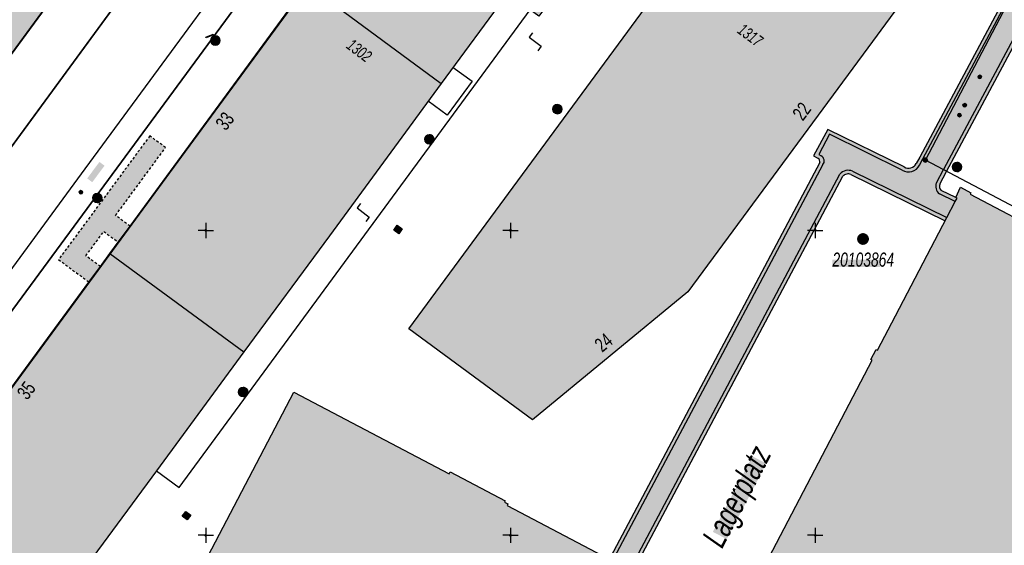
# Model space of a CAD drawing. Header units: metres. Extents: x 2695560 to 2696939, y 1260491 to 1262050.
# Tile 744 of 1005: x 2696311 to 2696391, y 1261149 to 1261192. Entities that reach past the tile are written whole.
import ezdxf

# ---------------------------------------------------------------- set-up
doc = ezdxf.new("R2010")
doc.units = ezdxf.units.M
doc.linetypes.add('AUSGEZOGEN', pattern=[0])
doc.linetypes.add('VERDECKT2_S2', pattern=[0.36, 0.2, -0.16])
for name, color, linetype in [('XR$1$AV_Flächen (EO)', 7, 'AUSGEZOGEN'), ('XR$1$AV_Gebäudeflächen (BB)', 7, 'AUSGEZOGEN'), ('XR$1$AV_Gebäudeflächen (EO)', 7, 'AUSGEZOGEN'), ('XR$1$AV_Gebäudeflächen ut.', 7, 'AUSGEZOGEN'), ('XR$1$AV_Grenzpunkte', 7, 'AUSGEZOGEN'), ('XR$1$AV_Haus-Nr.', 7, 'AUSGEZOGEN'), ('XR$1$AV_Koordinatennetzpunkte', 7, 'AUSGEZOGEN'), ('XR$1$AV_Lagefixpunkt-Nr.', 7, 'AUSGEZOGEN'), ('XR$1$AV_Lagefixpunkte', 7, 'AUSGEZOGEN'), ('XR$1$AV_Linien (BB)', 7, 'AUSGEZOGEN'), ('XR$1$AV_Linien (EO)', 7, 'AUSGEZOGEN'), ('XR$1$AV_Strassennamen', 7, 'AUSGEZOGEN'), ('XR$1$AV_Versicherung-Nr.', 7, 'AUSGEZOGEN'), ('XR$1$AW_LK_Schachtdeckel', 24, 'AUSGEZOGEN'), ('XR$1$AW_LK_Zwischenpunkt', 24, 'AUSGEZOGEN'), ('XR$1$EW_LK_Knoten', 1, 'AUSGEZOGEN'), ('XR$1$Liegenschaftsgrenzen', 7, 'AUSGEZOGEN'), ('XR$1$PFAV', 255, 'AUSGEZOGEN'), ('XR$1$PFAW', 255, 'AUSGEZOGEN'), ('XR$1$PFEW', 255, 'AUSGEZOGEN'), ('XR$1$PFWA', 255, 'AUSGEZOGEN'), ('XR$1$RAEW', 8, 'AUSGEZOGEN'), ('XR$1$RP_Abstandslinie', 7, 'AUSGEZOGEN'), ('XR$1$WA_LK_Hydrant', 171, 'AUSGEZOGEN'), ('XR$1$WA_LK_Rohrleitungsteil', 171, 'AUSGEZOGEN')]:
    doc.layers.add(name, color=color, linetype=linetype)
doc.styles.add('ARIAL', font='arial.ttf')

# ---------------------------------------------------------------- blocks, each defined once
blk = doc.blocks.new('COMPLEXOBJECT_845')
at = {"layer": 'XR$1$AV_Flächen (EO)', "color": 7, "linetype": 'AUSGEZOGEN', "transparency": 33554687}
for points in [[(6414.028, 11243.3), (6415.848, 11242.35), (6415.681, 11242.042), (6416.051, 11241.849), (6405.275, 11221.704)], [(6404.792, 11221.544), (6403.711, 11219.469), (6404.027, 11219.304), (6383.563, 11181.012)]]:
    blk.add_lwpolyline(points, dxfattribs=at)
for centre, radius, start, end in [((6405.059, 11221.403), 0.302, 67.90059, 152.18632), ((6405.208, 11221.77), 0.0938, 247.90062, 315.36664)]:
    blk.add_arc(centre, radius, start, end, dxfattribs=at)
blk = doc.blocks.new('COMPLEXOBJECT_851')
at = {"layer": 'XR$1$AV_Flächen (EO)', "color": 7, "linetype": 'AUSGEZOGEN', "transparency": 33554687}
for p, q in [((6383.563, 11181.013), (6383.281, 11180.485)), ((6375.376, 11180.561), (6336.347, 11107.078))]:
    blk.add_line(p, q, dxfattribs=at)
blk.add_lwpolyline([(6382.284, 11180.21), (6376.033, 11183.288), (6374.859, 11181.107), (6375.147, 11180.958)], dxfattribs=at)
for centre, radius, start, end in [((6375.033, 11180.617), 0.359, 54.84515, 71.53294), ((6375.039, 11180.632), 0.344, 348.17858, 54.29083), ((6382.656, 11180.802), 0.699, 237.82419, 285.48535), ((6382.655, 11180.805), 0.703, 285.48385, 332.88094)]:
    blk.add_arc(centre, radius, start, end, dxfattribs=at)
blk = doc.blocks.new('COMPLEXOBJECT_852')
at = {"layer": 'XR$1$AV_Flächen (EO)', "color": 7, "linetype": 'AUSGEZOGEN', "transparency": 33554687}
blk.add_line((6377.919, 11179.588), (6385.657, 11175.784), dxfattribs=at)
blk.add_lwpolyline([(6334.972, 11104.248), (6334.594, 11103.477), (6334.866, 11103.349), (6337.118, 11102.242), (6337.417, 11102.095), (6337.435, 11104.329), (6337.871, 11105.281), (6377.263, 11179.445)], dxfattribs=at)
for centre, radius, start, end in [((6377.695, 11179.028), 0.601, 101.37404, 136.05123), ((6377.698, 11179.018), 0.611, 68.85035, 101.45601)]:
    blk.add_arc(centre, radius, start, end, dxfattribs=at)
blk = doc.blocks.new('COMPLEXOBJECT_853')
at = {"layer": 'XR$1$AV_Flächen (EO)', "color": 7, "linetype": 'AUSGEZOGEN', "transparency": 33554687}
for p, q in [((6385.207, 11178.784), (6385.773, 11179.844)), ((6386.516, 11177.696), (6385.333, 11178.267))]:
    blk.add_line(p, q, dxfattribs=at)
blk.add_arc((6385.698, 11178.63), 0.515, 162.57301, 224.8205, dxfattribs=at)
blk = doc.blocks.new('COMPLEXOBJECT_1081')
at = {"layer": 'XR$1$AV_Linien (EO)', "color": 7, "linetype": 'AUSGEZOGEN', "transparency": 33554687}
for points in [[(6405.526, 11221.539), (6416.458, 11241.974), (6416.091, 11242.167), (6416.259, 11242.474), (6414.168, 11243.566)], [(6383.828, 11180.872), (6404.434, 11219.43), (6404.115, 11219.596), (6405.058, 11221.405)]]:
    blk.add_lwpolyline(points, dxfattribs=at)
blk.add_arc((6405.207, 11221.77), 0.394, 247.81298, 324.14248, dxfattribs=at)
blk = doc.blocks.new('COMPLEXOBJECT_1082')
at = {"layer": 'XR$1$AV_Linien (EO)', "color": 7, "linetype": 'AUSGEZOGEN', "transparency": 33554687}
blk.add_line((6378.051, 11179.857), (6385.796, 11176.05), dxfattribs=at)
blk.add_lwpolyline([(6337.118, 11102.242), (6337.135, 11104.396), (6337.602, 11105.414), (6377.016, 11179.619)], dxfattribs=at)
for centre, radius, start, end in [((6377.693, 11179.032), 0.896, 102.78078, 139.07634), ((6377.698, 11179.036), 0.894, 66.77222, 103.15491)]:
    blk.add_arc(centre, radius, start, end, dxfattribs=at)
blk = doc.blocks.new('COMPLEXOBJECT_1083')
at = {"layer": 'XR$1$AV_Linien (EO)', "color": 7, "linetype": 'AUSGEZOGEN', "transparency": 33554687}
for p, q in [((6384.93, 11178.903), (6385.509, 11179.986)), ((6386.485, 11177.366), (6385.176, 11178.003))]:
    blk.add_line(p, q, dxfattribs=at)
for centre, radius, start, end in [((6385.699, 11178.631), 0.815, 160.51252, 194.70564), ((6385.701, 11178.629), 0.817, 194.55049, 230.02128)]:
    blk.add_arc(centre, radius, start, end, dxfattribs=at)
blk = doc.blocks.new('COMPLEXOBJECT_1091')
at = {"layer": 'XR$1$AV_Linien (EO)', "color": 7, "linetype": 'AUSGEZOGEN', "transparency": 33554687}
for points in [[(6382.139, 11179.948), (6376.162, 11182.892), (6375.278, 11181.228), (6375.481, 11181.12)], [(6375.627, 11180.393), (6336.175, 11106.115), (6334.866, 11103.349)]]:
    blk.add_lwpolyline(points, dxfattribs=at)
for centre, radius, start, end in [((6375.231, 11180.69), 0.497, 11.55664, 59.8138), ((6375.23, 11180.693), 0.498, 322.94897, 11.2305)]:
    blk.add_arc(centre, radius, start, end, dxfattribs=at)
blk = doc.blocks.new('COMPLEXOBJECT_1092')
at = {"layer": 'XR$1$AV_Linien (EO)', "color": 7, "linetype": 'AUSGEZOGEN', "transparency": 33554687}
blk.add_line((6383.547, 11180.346), (6383.828, 11180.872), dxfattribs=at)
for centre, radius, start, end in [((6382.66, 11180.801), 0.997, 285.73226, 332.86678), ((6382.657, 11180.801), 0.998, 238.7182, 285.87432)]:
    blk.add_arc(centre, radius, start, end, dxfattribs=at)
blk = doc.blocks.new('BWAV1')
at = {"layer": 'XR$1$PFAV', "transparency": 33554687}
blk.add_hatch(color=7, dxfattribs=at).paths.add_polyline_path([(0.67, 0), (0.66, 0.13), (0.62, 0.26), (0.55, 0.38), (0.46, 0.49), (0.35, 0.57), (0.23, 0.63), (0.1, 0.66), (-0.03, 0.67), (-0.17, 0.65), (-0.3, 0.6), (-0.41, 0.53), (-0.51, 0.44), (-0.59, 0.33), (-0.64, 0.2), (-0.67, 0.07), (-0.67, -0.07), (-0.64, -0.2), (-0.59, -0.33), (-0.51, -0.44), (-0.41, -0.53), (-0.3, -0.6), (-0.17, -0.65), (-0.03, -0.67), (0.1, -0.66), (0.23, -0.63), (0.35, -0.57), (0.46, -0.49), (0.55, -0.38), (0.62, -0.26), (0.66, -0.13)])
at = {"color": 7, "transparency": 33554687}
for radius, start, end in [(0.5, 91.1948, 268.8052), (0.326, 91.1948, 268.8052), (0.5, 268.8052, 91.1948), (0.326, 268.8052, 91.1948)]:
    blk.add_arc((0, 0), radius, start, end, dxfattribs=at)
at = {"layer": 'XR$1$PFAV', "transparency": 33554687}
blk.add_circle((0, 0), 0.5, dxfattribs=at)
blk = doc.blocks.new('BAV15')
at = {"layer": 'XR$1$PFAV', "transparency": 33554687}
blk.add_hatch(color=7, dxfattribs=at).paths.add_polyline_path([(0.5, 0), (0.49, 0.1), (0.46, 0.2), (0.41, 0.29), (0.34, 0.36), (0.26, 0.42), (0.17, 0.47), (0.08, 0.49), (-0.03, 0.5), (-0.13, 0.48), (-0.22, 0.45), (-0.31, 0.4), (-0.38, 0.33), (-0.44, 0.24), (-0.48, 0.15), (-0.5, 0.05), (-0.5, -0.05), (-0.48, -0.15), (-0.44, -0.24), (-0.38, -0.33), (-0.31, -0.4), (-0.22, -0.45), (-0.13, -0.48), (-0.03, -0.5), (0.08, -0.49), (0.17, -0.47), (0.26, -0.42), (0.34, -0.36), (0.41, -0.29), (0.46, -0.2), (0.49, -0.1)])
at = {"color": 7, "transparency": 33554687}
for start, end in [(90, 270), (270, 90)]:
    blk.add_arc((0, 0), 0.5, start, end, dxfattribs=at)
at = {"layer": 'XR$1$PFAV', "transparency": 33554687}
blk.add_circle((0, 0), 0.5, dxfattribs=at)
blk = doc.blocks.new('BAV2041')
at = {"color": 7, "transparency": 33554687}
for p, q in [((-0.05, 0), (-0.5, 0)), ((0, 0.5), (0, 0.05)), ((0.05, 0), (0.5, 0)), ((0, -0.05), (0, -0.5))]:
    blk.add_line(p, q, dxfattribs=at)
blk.add_circle((0, 0), 0.05, dxfattribs=at)
for start, end in [(90, 270), (270, 90)]:
    blk.add_arc((0, 0), 0.05, start, end, dxfattribs=at)
blk = doc.blocks.new('BAW2093')
at = {"transparency": 33554687}
blk.add_lwpolyline([(-0.375, -0.5), (0, -0.5), (0, 0.5), (0.375, 0.5)], dxfattribs=at)
blk = doc.blocks.new('BAW2082')
at = {"layer": 'XR$1$PFAW', "transparency": 33554687}
blk.add_hatch(color=7, dxfattribs=at).paths.add_polyline_path([(0.51, 0), (0.5, 0.1), (0.47, 0.19), (0.42, 0.28), (0.35, 0.36), (0.27, 0.42), (0.18, 0.47), (0.08, 0.49), (-0.02, 0.5), (-0.12, 0.48), (-0.21, 0.45), (-0.3, 0.39), (-0.37, 0.32), (-0.43, 0.24), (-0.47, 0.15), (-0.49, 0.05), (-0.49, -0.05), (-0.47, -0.15), (-0.43, -0.25), (-0.37, -0.33), (-0.3, -0.4), (-0.21, -0.45), (-0.12, -0.49), (-0.02, -0.5), (0.08, -0.5), (0.18, -0.47), (0.27, -0.43), (0.35, -0.37), (0.42, -0.29), (0.47, -0.2), (0.5, -0.1)])
at = {"transparency": 33554687}
for start, end in [(91.1948, 268.8052), (268.8052, 91.1948)]:
    blk.add_arc((0.01, 0), 0.5, start, end, dxfattribs=at)
at = {"layer": 'XR$1$PFAW', "transparency": 33554687}
blk.add_circle((0.01, 0), 0.5, dxfattribs=at)
blk = doc.blocks.new('BAW2089')
at = {"layer": 'XR$1$PFAW', "transparency": 33554687}
blk.add_hatch(color=7, dxfattribs=at).paths.add_polyline_path([(-0.5, 0.5), (-0.5, -0.5), (0.5, -0.5), (0.5, 0.5)])
at = {"transparency": 33554687}
blk.add_lwpolyline([(-0.5, 0.5), (0.5, 0.5), (0.5, -0.5), (-0.5, -0.5), (-0.5, 0.5)], close=True, dxfattribs=at)
at = {"layer": 'XR$1$PFAW', "transparency": 33554687}
blk.add_lwpolyline([(-0.5, 0.5), (0.5, 0.5), (0.5, -0.5), (-0.5, -0.5), (-0.5, 0.5)], close=True, dxfattribs=at)
blk = doc.blocks.new('BWA2013')
at = {"true_color": 0x000000, "transparency": 33554687}
blk.add_hatch(color=18, dxfattribs=at).paths.add_polyline_path([(-0.29, -0.41), (0.35, 0.36), (0.29, 0.41), (-0.35, -0.36)])
at = {"transparency": 33554687}
blk.add_lwpolyline([(-0.29, -0.41), (-0.35, -0.36), (0.29, 0.41), (0.35, 0.36), (-0.29, -0.41)], close=True, dxfattribs=at)
blk = doc.blocks.new('BWA2009')
at = {"true_color": 0x000000, "transparency": 33554687}
blk.add_hatch(color=18, dxfattribs=at).paths.add_polyline_path([(0.33, 0), (0.33, 0.07), (0.31, 0.13), (0.27, 0.19), (0.23, 0.24), (0.18, 0.28), (0.12, 0.31), (0.05, 0.33), (-0.02, 0.33), (-0.08, 0.32), (-0.15, 0.3), (-0.2, 0.26), (-0.25, 0.22), (-0.29, 0.16), (-0.32, 0.1), (-0.33, 0.03), (-0.33, -0.03), (-0.32, -0.1), (-0.29, -0.16), (-0.25, -0.22), (-0.2, -0.26), (-0.15, -0.3), (-0.08, -0.32), (-0.02, -0.33), (0.05, -0.33), (0.12, -0.31), (0.18, -0.28), (0.23, -0.24), (0.27, -0.19), (0.31, -0.13), (0.33, -0.07)])
at = {"layer": 'XR$1$PFWA', "transparency": 33554687}
blk.add_hatch(color=7, dxfattribs=at).paths.add_polyline_path([(0.5, 0), (0.49, 0.1), (0.46, 0.2), (0.41, 0.29), (0.34, 0.36), (0.26, 0.42), (0.17, 0.47), (0.08, 0.49), (-0.03, 0.5), (-0.13, 0.48), (-0.22, 0.45), (-0.31, 0.4), (-0.38, 0.33), (-0.44, 0.24), (-0.48, 0.15), (-0.5, 0.05), (-0.5, -0.05), (-0.48, -0.15), (-0.44, -0.24), (-0.38, -0.33), (-0.31, -0.4), (-0.22, -0.45), (-0.13, -0.48), (-0.03, -0.5), (0.08, -0.49), (0.17, -0.47), (0.26, -0.42), (0.34, -0.36), (0.41, -0.29), (0.46, -0.2), (0.49, -0.1)])
at = {"transparency": 33554687}
blk.add_circle((0, 0), 0.333, dxfattribs=at)
for start, end in [(90, 180), (180, 270), (0, 90), (270, 0)]:
    blk.add_arc((0, 0), 0.5, start, end, dxfattribs=at)
at = {"layer": 'XR$1$PFWA', "transparency": 33554687}
blk.add_circle((0, 0), 0.5, dxfattribs=at)
blk = doc.blocks.new('BEWLP2549_S')
at = {"layer": 'XR$1$PFEW', "transparency": 33554687}
blk.add_hatch(color=7, dxfattribs=at).paths.add_polyline_path([(0.5, 0), (0.49, 0.1), (0.46, 0.2), (0.41, 0.29), (0.34, 0.36), (0.26, 0.42), (0.17, 0.47), (0.08, 0.49), (-0.03, 0.5), (-0.13, 0.48), (-0.22, 0.45), (-0.31, 0.4), (-0.38, 0.33), (-0.44, 0.24), (-0.48, 0.15), (-0.5, 0.05), (-0.5, -0.05), (-0.48, -0.15), (-0.44, -0.24), (-0.38, -0.33), (-0.31, -0.4), (-0.22, -0.45), (-0.13, -0.48), (-0.03, -0.5), (0.08, -0.49), (0.17, -0.47), (0.26, -0.42), (0.34, -0.36), (0.41, -0.29), (0.46, -0.2), (0.49, -0.1)])
at = {"color": 1, "transparency": 33554687}
for p, q in [((0.35, -0.35), (-0.35, 0.35)), ((-0.35, -0.35), (0.35, 0.35))]:
    blk.add_line(p, q, dxfattribs=at)
for start, end in [(91.3809, 268.6191), (268.6191, 91.3809)]:
    blk.add_arc((0, 0), 0.5, start, end, dxfattribs=at)
at = {"layer": 'XR$1$PFEW', "transparency": 33554687}
blk.add_circle((0, 0), 0.5, dxfattribs=at)
blk = doc.blocks.new('BEW957')
at = {"layer": 'XR$1$RAEW', "transparency": 33554687}
blk.add_hatch(color=1, dxfattribs=at).paths.add_polyline_path([(-0.5, 0), (-0.5, -0.05), (-0.49, -0.1), (-0.48, -0.15), (-0.46, -0.2), (-0.44, -0.24), (-0.41, -0.29), (-0.38, -0.33), (-0.34, -0.36), (-0.31, -0.4), (-0.26, -0.42), (-0.22, -0.45), (-0.17, -0.47), (-0.13, -0.48), (-0.08, -0.49), (-0.03, -0.5), (0.03, -0.5), (0.08, -0.49), (0.13, -0.48), (0.17, -0.47), (0.22, -0.45), (0.26, -0.42), (0.31, -0.4), (0.34, -0.36), (0.38, -0.33), (0.41, -0.29), (0.44, -0.24), (0.46, -0.2), (0.48, -0.15), (0.49, -0.1), (0.5, -0.05), (0.5, 0), (0.5, 0.05), (0.49, 0.1), (0.48, 0.15), (0.46, 0.2), (0.44, 0.24), (0.41, 0.29), (0.38, 0.33), (0.34, 0.36), (0.31, 0.4), (0.26, 0.42), (0.22, 0.45), (0.17, 0.47), (0.13, 0.48), (0.08, 0.49), (0.03, 0.5), (-0.03, 0.5), (-0.08, 0.49), (-0.13, 0.48), (-0.17, 0.47), (-0.22, 0.45), (-0.26, 0.42), (-0.31, 0.4), (-0.34, 0.36), (-0.38, 0.33), (-0.41, 0.29), (-0.44, 0.24), (-0.46, 0.2), (-0.48, 0.15), (-0.49, 0.1), (-0.5, 0.05)])
at = {"color": 1, "transparency": 33554687}
for start, end in [(90, 180), (180, 270), (0, 90), (270, 0)]:
    blk.add_arc((0, 0), 0.5, start, end, dxfattribs=at)
at = {"layer": 'XR$1$RAEW', "color": 1, "transparency": 33554687}
blk.add_circle((0, 0), 0.5, dxfattribs=at)

msp = doc.modelspace()

# ---------------------------------------------------------------- hatches: boundary and pattern name
at = {"transparency": 33554687}
for points in [[(2696316.248, 1261179.073), (2696316.665, 1261178.764), (2696317.67, 1261180.119), (2696317.253, 1261180.428)], [(2696377.378, 1261172.423), (2696377.378, 1261171.82), (2696381.283, 1261171.82), (2696381.283, 1261172.423)], [(2696367.573, 1261150.093), (2696368.712, 1261149.497), (2696371.955, 1261155.693), (2696370.816, 1261156.289)]]:
    msp.add_hatch(color=7, dxfattribs=at).paths.add_polyline_path(points)
at = {"layer": 'XR$1$AV_Gebäudeflächen (BB)', "true_color": 0xd2d2d2, "transparency": 33554687}
for points in [[(2696287.738, 1261192.771), (2696286.128, 1261193.956), (2696284.717, 1261192.039), (2696286.33, 1261190.852), (2696283.845, 1261187.465), (2696279.894, 1261190.364), (2696274.471, 1261182.999), (2696274.156, 1261183.23), (2696271.816, 1261180.052), (2696276.039, 1261176.881), (2696275.871, 1261176.657), (2696291.815, 1261164.548), (2696304.776, 1261182.174), (2696317.062, 1261198.882), (2696373.966, 1261276.681), (2696356.994, 1261289.108), (2696340.904, 1261267.13), (2696334.604, 1261258.547), (2696338.73, 1261255.544), (2696304.177, 1261208.308), (2696300.842, 1261210.631)], [(2696377.691, 1261231.005), (2696366.739, 1261239.074), (2696366.655, 1261239.135), (2696366.199, 1261238.514), (2696366.277, 1261238.457), (2696366.057, 1261238.158), (2696352.23, 1261219.344), (2696351.259, 1261218.023), (2696349.56, 1261215.71), (2696348.605, 1261214.411), (2696343.123, 1261206.952), (2696336.121, 1261197.425), (2696335.156, 1261196.111), (2696334.306, 1261194.954), (2696345.294, 1261186.87), (2696350.724, 1261194.267), (2696352.594, 1261192.895), (2696353.304, 1261192.374), (2696354.765, 1261194.365), (2696354.967, 1261194.217), (2696357.156, 1261197.2), (2696363.785, 1261206.236), (2696371.214, 1261216.363), (2696373.387, 1261219.325), (2696378.065, 1261225.702), (2696375.292, 1261227.737), (2696377.02, 1261230.092), (2696377.358, 1261230.552)], [(2696387.612, 1261215.737), (2696382.308, 1261219.639), (2696381.849, 1261219.977), (2696342.633, 1261166.733), (2696352.77, 1261159.29), (2696365.519, 1261169.766), (2696380.271, 1261189.789), (2696395.24, 1261210.125)], [(2696345.294, 1261186.87), (2696334.306, 1261194.954), (2696333.456, 1261193.798), (2696332.491, 1261192.484), (2696319.76, 1261175.162), (2696318.794, 1261173.848), (2696318.116, 1261172.926), (2696329.099, 1261164.842), (2696336.11, 1261174.358)], [(2696347.1, 1261057.203), (2696354.284, 1261053.449), (2696354.713, 1261054.271), (2696356.584, 1261053.293), (2696357.235, 1261054.538), (2696357.927, 1261054.177), (2696357.987, 1261054.292), (2696361.801, 1261052.299), (2696361.741, 1261052.183), (2696363.559, 1261051.233), (2696363.619, 1261051.348), (2696363.734, 1261051.288), (2696363.767, 1261051.35), (2696368.157, 1261049.056), (2696368.124, 1261048.993), (2696368.248, 1261048.928), (2696368.188, 1261048.813), (2696368.871, 1261048.456), (2696370.22, 1261051.035), (2696370.105, 1261051.095), (2696370.286, 1261051.441), (2696370.145, 1261051.515), (2696386.184, 1261082.165), (2696386.326, 1261082.09), (2696386.507, 1261082.436), (2696386.362, 1261082.512), (2696418.8, 1261144.494), (2696418.921, 1261144.431), (2696419.097, 1261144.767), (2696419.216, 1261144.704), (2696419.394, 1261145.04), (2696417.403, 1261146.087), (2696418.913, 1261148.972), (2696422.574, 1261155.967), (2696417.314, 1261158.736), (2696419.293, 1261162.494), (2696418.904, 1261162.699), (2696418.806, 1261162.513), (2696406.932, 1261168.765), (2696407.029, 1261168.951), (2696406.65, 1261169.15), (2696406.303, 1261168.492), (2696399.219, 1261172.222), (2696399.279, 1261172.336), (2696398.751, 1261172.614), (2696400.433, 1261175.81), (2696397.069, 1261177.59), (2696395.327, 1261174.282), (2696388.666, 1261177.789), (2696388.727, 1261177.905), (2696387.893, 1261178.344), (2696387.486, 1261177.506), (2696387.597, 1261177.448), (2696387.455, 1261177.176), (2696386.766, 1261175.86), (2696382.548, 1261167.798), (2696381.08, 1261164.993), (2696380.97, 1261165.051), (2696380.533, 1261164.216), (2696380.639, 1261164.161), (2696367.168, 1261138.402), (2696367.053, 1261138.463), (2696366.617, 1261137.63), (2696366.732, 1261137.57), (2696348.457, 1261102.643), (2696348.342, 1261102.703), (2696347.901, 1261101.861), (2696348.01, 1261101.804), (2696347.862, 1261101.52), (2696347.916, 1261101.357), (2696346.457, 1261098.567), (2696346.289, 1261098.519), (2696346.137, 1261098.227), (2696346.025, 1261098.285), (2696345.58, 1261097.435), (2696345.698, 1261097.373), (2696338.557, 1261083.708), (2696337.64, 1261081.953), (2696334.494, 1261075.934), (2696334.382, 1261075.993), (2696333.942, 1261075.151), (2696334.048, 1261075.095), (2696333.716, 1261074.463), (2696333.209, 1261073.5), (2696333.344, 1261073.305), (2696333.304, 1261073.228), (2696331.392, 1261069.591), (2696331.141, 1261069.565), (2696330.575, 1261068.49), (2696330.302, 1261067.969), (2696330.196, 1261068.025), (2696329.753, 1261067.183), (2696330.622, 1261066.73), (2696330.682, 1261066.845), (2696337.801, 1261063.124), (2696337.741, 1261063.009), (2696338.61, 1261062.555), (2696338.656, 1261062.643), (2696347.522, 1261058.01)], [(2696329.099, 1261164.842), (2696318.116, 1261172.926), (2696317.326, 1261171.85), (2696316.392, 1261170.579), (2696302.281, 1261151.379), (2696302.241, 1261151.409), (2696301.797, 1261150.805), (2696302.417, 1261150.339), (2696302.465, 1261150.403), (2696312.128, 1261143.147), (2696312.08, 1261143.083), (2696312.716, 1261142.605), (2696321.93, 1261155.111)], [(2696295.707, 1261089.927), (2696312.954, 1261080.899), (2696312.847, 1261080.693), (2696321.051, 1261076.399), (2696321.176, 1261076.638), (2696320.99, 1261076.736), (2696321.171, 1261077.081), (2696321.078, 1261077.13), (2696330.485, 1261095.103), (2696331.334, 1261096.725), (2696334.803, 1261103.352), (2696334.887, 1261103.308), (2696335.077, 1261103.671), (2696334.97, 1261103.732), (2696335.226, 1261104.221), (2696335.942, 1261104.058), (2696337.388, 1261106.82), (2696336.855, 1261107.333), (2696337.106, 1261107.813), (2696337.195, 1261107.767), (2696337.292, 1261107.953), (2696337.204, 1261107.999), (2696357.98, 1261147.692), (2696358.069, 1261147.646), (2696358.259, 1261148.009), (2696358.436, 1261147.916), (2696358.552, 1261148.138), (2696350.691, 1261152.253), (2696350.764, 1261152.392), (2696350.48, 1261152.541), (2696350.535, 1261152.646), (2696346.022, 1261155.008), (2696345.947, 1261154.864), (2696333.192, 1261161.541), (2696309.995, 1261117.223), (2696303.503, 1261104.82), (2696302.345, 1261105.426), (2696302.28, 1261105.302), (2696299.033, 1261107.001), (2696298.578, 1261107.239), (2696298.643, 1261107.363), (2696293.359, 1261110.129), (2696293.28, 1261109.978), (2696291.69, 1261110.811), (2696291.769, 1261110.961), (2696289.215, 1261112.298), (2696281.435, 1261097.388), (2696290.88, 1261092.444), (2696290.937, 1261092.554), (2696294.623, 1261090.625), (2696294.569, 1261090.522)]]:
    msp.add_hatch(color=254, dxfattribs=at).paths.add_polyline_path(points)
at = {"layer": 'XR$1$AV_Gebäudeflächen (EO)', "true_color": 0xebebeb, "transparency": 33554687}
msp.add_hatch(color=7, dxfattribs=at).paths.add_polyline_path([(2696313.897, 1261172.42), (2696316.392, 1261170.579), (2696317.326, 1261171.85), (2696316.137, 1261172.726), (2696317.608, 1261174.722), (2696318.794, 1261173.848), (2696319.76, 1261175.162), (2696318.575, 1261176.035), (2696322.679, 1261181.606), (2696321.383, 1261182.561)])
at = {"layer": 'XR$1$AV_Gebäudeflächen ut.', "true_color": 0xf5f5f5, "transparency": 33554687}
for points in [[(2696384.533, 1261180.822), (2696384.798, 1261180.682), (2696386.479, 1261179.796), (2696386.743, 1261179.654), (2696407.232, 1261217.992), (2696407.893, 1261217.646), (2696409.071, 1261219.964), (2696408.421, 1261220.304), (2696419.237, 1261240.501), (2696419.852, 1261240.18), (2696421.073, 1261242.396), (2696420.402, 1261242.747), (2696431.371, 1261264.562), (2696432.1, 1261264.181), (2696433.181, 1261266.38), (2696432.438, 1261266.769), (2696455.534, 1261310.755), (2696450.241, 1261313.52), (2696450.019, 1261313.902), (2696450.011, 1261314.19), (2696460.095, 1261333.494), (2696460.82, 1261333.382), (2696461.614, 1261335.142), (2696462.24, 1261335.215), (2696463.344, 1261337.29), (2696461.507, 1261340.042), (2696460.9, 1261339.619), (2696453.429, 1261350.337), (2696453.131, 1261350.239), (2696452.37, 1261349.99), (2696451.384, 1261349.399), (2696451.126, 1261349.245), (2696459.111, 1261337.789), (2696459.125, 1261337.769), (2696459.138, 1261337.748), (2696459.15, 1261337.726), (2696459.162, 1261337.705), (2696459.172, 1261337.683), (2696459.182, 1261337.66), (2696459.192, 1261337.637), (2696459.2, 1261337.614), (2696459.207, 1261337.591), (2696459.214, 1261337.567), (2696459.22, 1261337.543), (2696459.225, 1261337.519), (2696459.229, 1261337.495), (2696459.233, 1261337.47), (2696459.235, 1261337.446), (2696459.237, 1261337.421), (2696459.237, 1261337.397), (2696459.237, 1261337.372), (2696459.236, 1261337.348), (2696459.234, 1261337.323), (2696459.232, 1261337.299), (2696459.228, 1261337.274), (2696459.224, 1261337.25), (2696459.218, 1261337.226), (2696459.212, 1261337.202), (2696459.205, 1261337.179), (2696459.197, 1261337.155), (2696459.189, 1261337.132), (2696459.179, 1261337.109), (2696459.169, 1261337.087), (2696459.158, 1261337.065), (2696446.413, 1261312.669), (2696451.84, 1261309.834), (2696452.027, 1261309.514), (2696452.04, 1261309.28), (2696430.324, 1261268.016), (2696430.313, 1261268.008), (2696430.302, 1261268.001), (2696430.29, 1261267.995), (2696430.279, 1261267.989), (2696430.267, 1261267.983), (2696430.254, 1261267.978), (2696430.242, 1261267.973), (2696430.23, 1261267.968), (2696430.217, 1261267.965), (2696430.204, 1261267.961), (2696430.191, 1261267.958), (2696430.178, 1261267.956), (2696430.165, 1261267.954), (2696430.152, 1261267.953), (2696430.138, 1261267.952), (2696430.125, 1261267.952), (2696430.112, 1261267.952), (2696430.099, 1261267.953), (2696430.085, 1261267.954), (2696430.072, 1261267.956), (2696430.059, 1261267.958), (2696430.046, 1261267.961), (2696430.033, 1261267.964), (2696430.021, 1261267.968), (2696430.008, 1261267.972), (2696429.996, 1261267.977), (2696429.983, 1261267.982), (2696429.971, 1261267.988), (2696429.96, 1261267.994), (2696429.948, 1261268.001), (2696429.937, 1261268.008), (2696428.996, 1261266.117), (2696428.992, 1261266.1), (2696428.989, 1261266.084), (2696428.987, 1261266.067), (2696428.985, 1261266.05), (2696428.984, 1261266.033), (2696428.983, 1261266.016), (2696428.982, 1261265.999), (2696428.983, 1261265.982), (2696428.984, 1261265.966), (2696428.985, 1261265.949), (2696428.987, 1261265.932), (2696428.989, 1261265.915), (2696428.992, 1261265.898), (2696428.996, 1261265.882), (2696429, 1261265.865), (2696429.004, 1261265.849), (2696429.009, 1261265.833), (2696429.015, 1261265.817), (2696429.021, 1261265.801), (2696429.028, 1261265.785), (2696429.035, 1261265.77), (2696429.043, 1261265.755), (2696429.051, 1261265.74), (2696429.059, 1261265.725), (2696429.068, 1261265.711), (2696429.078, 1261265.697), (2696429.088, 1261265.683), (2696429.098, 1261265.67), (2696429.109, 1261265.657), (2696429.12, 1261265.644), (2696429.132, 1261265.632), (2696418.176, 1261243.91), (2696417.866, 1261244.072), (2696417.61, 1261243.606), (2696415.784, 1261244.606), (2696415.644, 1261244.341), (2696415.138, 1261243.376), (2696414.998, 1261243.11), (2696416.818, 1261242.16), (2696416.651, 1261241.852), (2696417.021, 1261241.659), (2696406.245, 1261221.514), (2696406.242, 1261221.512), (2696406.24, 1261221.509), (2696406.237, 1261221.507), (2696406.234, 1261221.505), (2696406.231, 1261221.503), (2696406.228, 1261221.501), (2696406.225, 1261221.499), (2696406.222, 1261221.497), (2696406.219, 1261221.495), (2696406.216, 1261221.494), (2696406.213, 1261221.493), (2696406.209, 1261221.491), (2696406.206, 1261221.49), (2696406.202, 1261221.489), (2696406.199, 1261221.488), (2696406.195, 1261221.488), (2696406.192, 1261221.487), (2696406.188, 1261221.487), (2696406.185, 1261221.486), (2696406.181, 1261221.486), (2696406.178, 1261221.486), (2696406.174, 1261221.486), (2696406.171, 1261221.486), (2696406.167, 1261221.487), (2696406.164, 1261221.487), (2696406.16, 1261221.488), (2696406.157, 1261221.489), (2696406.153, 1261221.49), (2696406.15, 1261221.491), (2696406.146, 1261221.492), (2696406.143, 1261221.493), (2696406.13, 1261221.498), (2696406.116, 1261221.503), (2696406.102, 1261221.506), (2696406.088, 1261221.509), (2696406.074, 1261221.512), (2696406.06, 1261221.514), (2696406.045, 1261221.515), (2696406.031, 1261221.515), (2696406.017, 1261221.515), (2696406.002, 1261221.514), (2696405.988, 1261221.512), (2696405.974, 1261221.51), (2696405.96, 1261221.507), (2696405.946, 1261221.504), (2696405.932, 1261221.499), (2696405.919, 1261221.494), (2696405.906, 1261221.489), (2696405.893, 1261221.483), (2696405.88, 1261221.476), (2696405.868, 1261221.468), (2696405.856, 1261221.461), (2696405.844, 1261221.452), (2696405.833, 1261221.443), (2696405.823, 1261221.433), (2696405.812, 1261221.423), (2696405.803, 1261221.413), (2696405.793, 1261221.402), (2696405.785, 1261221.39), (2696405.777, 1261221.379), (2696405.769, 1261221.367), (2696405.762, 1261221.354), (2696404.681, 1261219.279), (2696404.997, 1261219.114)], [(2696386.743, 1261179.654), (2696386.479, 1261179.796), (2696384.798, 1261180.682), (2696384.533, 1261180.823), (2696384.251, 1261180.295), (2696384.242, 1261180.278), (2696384.233, 1261180.262), (2696384.223, 1261180.246), (2696384.213, 1261180.23), (2696384.203, 1261180.215), (2696384.192, 1261180.199), (2696384.181, 1261180.184), (2696384.169, 1261180.17), (2696384.157, 1261180.155), (2696384.144, 1261180.141), (2696384.132, 1261180.128), (2696384.118, 1261180.114), (2696384.105, 1261180.101), (2696384.091, 1261180.089), (2696384.077, 1261180.077), (2696384.062, 1261180.065), (2696384.047, 1261180.053), (2696384.032, 1261180.042), (2696384.017, 1261180.032), (2696384.001, 1261180.021), (2696383.985, 1261180.011), (2696383.969, 1261180.002), (2696383.952, 1261179.993), (2696383.936, 1261179.985), (2696383.919, 1261179.977), (2696383.901, 1261179.969), (2696383.884, 1261179.962), (2696383.867, 1261179.955), (2696383.849, 1261179.949), (2696383.831, 1261179.943), (2696383.813, 1261179.938), (2696383.795, 1261179.933), (2696383.777, 1261179.929), (2696383.758, 1261179.925), (2696383.74, 1261179.922), (2696383.721, 1261179.919), (2696383.703, 1261179.917), (2696383.684, 1261179.915), (2696383.665, 1261179.914), (2696383.646, 1261179.913), (2696383.628, 1261179.913), (2696383.609, 1261179.913), (2696383.59, 1261179.914), (2696383.571, 1261179.915), (2696383.553, 1261179.916), (2696383.534, 1261179.919), (2696383.516, 1261179.921), (2696383.497, 1261179.925), (2696383.479, 1261179.928), (2696383.46, 1261179.933), (2696383.442, 1261179.937), (2696383.424, 1261179.942), (2696383.406, 1261179.948), (2696383.389, 1261179.954), (2696383.371, 1261179.961), (2696383.354, 1261179.968), (2696383.337, 1261179.976), (2696383.32, 1261179.984), (2696383.303, 1261179.992), (2696383.286, 1261180.001), (2696383.27, 1261180.01), (2696383.254, 1261180.02), (2696377.003, 1261183.098), (2696375.829, 1261180.917), (2696376.117, 1261180.768), (2696376.12, 1261180.767), (2696376.123, 1261180.766), (2696376.127, 1261180.765), (2696376.13, 1261180.763), (2696376.133, 1261180.762), (2696376.136, 1261180.761), (2696376.139, 1261180.76), (2696376.142, 1261180.758), (2696376.145, 1261180.757), (2696376.148, 1261180.756), (2696376.152, 1261180.754), (2696376.155, 1261180.753), (2696376.158, 1261180.752), (2696376.161, 1261180.75), (2696376.164, 1261180.749), (2696376.167, 1261180.747), (2696376.17, 1261180.746), (2696376.173, 1261180.744), (2696376.176, 1261180.742), (2696376.179, 1261180.741), (2696376.182, 1261180.739), (2696376.184, 1261180.737), (2696376.187, 1261180.736), (2696376.19, 1261180.734), (2696376.193, 1261180.732), (2696376.196, 1261180.73), (2696376.199, 1261180.729), (2696376.202, 1261180.727), (2696376.204, 1261180.725), (2696376.207, 1261180.723), (2696376.21, 1261180.721), (2696376.22, 1261180.713), (2696376.23, 1261180.705), (2696376.24, 1261180.697), (2696376.249, 1261180.688), (2696376.258, 1261180.679), (2696376.267, 1261180.67), (2696376.275, 1261180.66), (2696376.283, 1261180.65), (2696376.291, 1261180.639), (2696376.298, 1261180.629), (2696376.305, 1261180.618), (2696376.311, 1261180.607), (2696376.317, 1261180.595), (2696376.322, 1261180.584), (2696376.328, 1261180.572), (2696376.332, 1261180.56), (2696376.336, 1261180.548), (2696376.34, 1261180.536), (2696376.343, 1261180.523), (2696376.346, 1261180.511), (2696376.349, 1261180.498), (2696376.35, 1261180.486), (2696376.352, 1261180.473), (2696376.353, 1261180.46), (2696376.353, 1261180.447), (2696376.353, 1261180.435), (2696376.353, 1261180.422), (2696376.352, 1261180.409), (2696376.35, 1261180.396), (2696376.348, 1261180.384), (2696376.346, 1261180.371), (2696337.317, 1261106.888), (2696337.388, 1261106.82), (2696335.942, 1261104.058), (2696335.564, 1261103.287), (2696335.836, 1261103.159), (2696338.088, 1261102.052), (2696338.387, 1261101.905), (2696338.405, 1261104.139), (2696338.841, 1261105.091), (2696378.233, 1261179.255), (2696378.241, 1261179.263), (2696378.25, 1261179.272), (2696378.258, 1261179.28), (2696378.267, 1261179.287), (2696378.276, 1261179.295), (2696378.285, 1261179.303), (2696378.294, 1261179.31), (2696378.303, 1261179.317), (2696378.313, 1261179.324), (2696378.322, 1261179.331), (2696378.332, 1261179.338), (2696378.342, 1261179.344), (2696378.352, 1261179.35), (2696378.362, 1261179.356), (2696378.372, 1261179.362), (2696378.382, 1261179.368), (2696378.392, 1261179.373), (2696378.403, 1261179.378), (2696378.414, 1261179.383), (2696378.424, 1261179.388), (2696378.435, 1261179.393), (2696378.446, 1261179.397), (2696378.457, 1261179.401), (2696378.468, 1261179.405), (2696378.479, 1261179.409), (2696378.49, 1261179.413), (2696378.501, 1261179.416), (2696378.513, 1261179.419), (2696378.524, 1261179.422), (2696378.536, 1261179.425), (2696378.547, 1261179.427), (2696378.558, 1261179.429), (2696378.569, 1261179.431), (2696378.58, 1261179.433), (2696378.591, 1261179.434), (2696378.602, 1261179.436), (2696378.614, 1261179.437), (2696378.625, 1261179.438), (2696378.636, 1261179.438), (2696378.647, 1261179.439), (2696378.658, 1261179.439), (2696378.67, 1261179.439), (2696378.681, 1261179.439), (2696378.692, 1261179.439), (2696378.703, 1261179.438), (2696378.714, 1261179.437), (2696378.726, 1261179.436), (2696378.737, 1261179.435), (2696378.748, 1261179.434), (2696378.759, 1261179.432), (2696378.77, 1261179.431), (2696378.781, 1261179.429), (2696378.792, 1261179.427), (2696378.803, 1261179.424), (2696378.814, 1261179.422), (2696378.825, 1261179.419), (2696378.836, 1261179.416), (2696378.847, 1261179.413), (2696378.857, 1261179.409), (2696378.868, 1261179.406), (2696378.878, 1261179.402), (2696378.889, 1261179.398), (2696386.627, 1261175.594), (2696386.766, 1261175.86), (2696387.455, 1261177.176), (2696387.587, 1261177.445), (2696387.486, 1261177.506), (2696386.303, 1261178.077), (2696386.291, 1261178.09), (2696386.278, 1261178.103), (2696386.267, 1261178.117), (2696386.256, 1261178.132), (2696386.245, 1261178.146), (2696386.235, 1261178.161), (2696386.226, 1261178.177), (2696386.217, 1261178.192), (2696386.208, 1261178.208), (2696386.201, 1261178.224), (2696386.193, 1261178.241), (2696386.187, 1261178.258), (2696386.181, 1261178.275), (2696386.175, 1261178.292), (2696386.17, 1261178.309), (2696386.166, 1261178.327), (2696386.162, 1261178.344), (2696386.159, 1261178.362), (2696386.157, 1261178.38), (2696386.155, 1261178.398), (2696386.154, 1261178.416), (2696386.153, 1261178.434), (2696386.154, 1261178.452), (2696386.154, 1261178.47), (2696386.156, 1261178.488), (2696386.158, 1261178.506), (2696386.16, 1261178.524), (2696386.164, 1261178.542), (2696386.167, 1261178.559), (2696386.172, 1261178.577), (2696386.177, 1261178.594)]]:
    msp.add_hatch(color=7, dxfattribs=at).paths.add_polyline_path(points)

# ---------------------------------------------------------------- linework, layer by layer
at = {"layer": 'XR$1$AV_Flächen (EO)', "color": 7, "linetype": 'AUSGEZOGEN', "transparency": 33554687}
for p, q in [((2696318.794, 1261173.848), (2696319.76, 1261175.162)), ((2696316.392, 1261170.579), (2696317.326, 1261171.85))]:
    msp.add_line(p, q, dxfattribs=at)
at = {"layer": 'XR$1$AV_Flächen (EO)', "color": 7, "linetype": 'VERDECKT2_S2', "transparency": 33554687}
msp.add_line((2696313.897, 1261172.42), (2696316.392, 1261170.579), dxfattribs=at)
at = {"layer": 'XR$1$AV_Flächen (EO)', "color": 7, "linetype": 'AUSGEZOGEN', "transparency": 33554687}
for points in [[(2696386.743, 1261179.654), (2696407.232, 1261217.992), (2696407.893, 1261217.646), (2696409.071, 1261219.964), (2696408.421, 1261220.304), (2696419.237, 1261240.501), (2696419.852, 1261240.18), (2696421.073, 1261242.396), (2696420.402, 1261242.747), (2696431.371, 1261264.562)], [(2696386.627, 1261175.594), (2696386.766, 1261175.86), (2696387.455, 1261177.176), (2696387.587, 1261177.445), (2696387.486, 1261177.506)]]:
    msp.add_lwpolyline(points, dxfattribs=at)
at = {"layer": 'XR$1$AV_Flächen (EO)', "color": 7, "linetype": 'VERDECKT2_S2', "transparency": 33554687}
for points in [[(2696319.76, 1261175.162), (2696318.575, 1261176.035), (2696322.679, 1261181.606), (2696321.383, 1261182.561), (2696313.897, 1261172.42)], [(2696317.326, 1261171.85), (2696316.137, 1261172.726), (2696317.608, 1261174.722), (2696318.794, 1261173.848)]]:
    msp.add_lwpolyline(points, dxfattribs=at)
at = {"layer": 'XR$1$AV_Linien (BB)', "color": 7, "linetype": 'AUSGEZOGEN', "transparency": 33554687}
for p, q in [((2696317.062, 1261198.882), (2696304.776, 1261182.174)), ((2696334.306, 1261194.954), (2696345.294, 1261186.87)), ((2696318.116, 1261172.926), (2696329.099, 1261164.842))]:
    msp.add_line(p, q, dxfattribs=at)
for points in [[(2696425.783, 1261329.004), (2696420.015, 1261321.139), (2696397.76, 1261290.932), (2696370.975, 1261254.535), (2696334.411, 1261204.816), (2696316.064, 1261179.862), (2696300.251, 1261158.357)], [(2696308.42, 1261179.495), (2696328.99, 1261207.55), (2696360.83, 1261250.81), (2696393.03, 1261294.5), (2696410.89, 1261318.85)], [(2696294.152, 1261146.459), (2696298.1, 1261151.99), (2696335.36, 1261202.6), (2696363.116, 1261240.323), (2696367.47, 1261246.24), (2696377.756, 1261260.233)], [(2696377.691, 1261231.005), (2696377.358, 1261230.552), (2696377.02, 1261230.092), (2696375.292, 1261227.737), (2696378.065, 1261225.702), (2696373.387, 1261219.325), (2696371.214, 1261216.363), (2696363.785, 1261206.236), (2696357.156, 1261197.2), (2696354.967, 1261194.217), (2696354.765, 1261194.365), (2696353.304, 1261192.374), (2696352.594, 1261192.895), (2696350.724, 1261194.267), (2696345.294, 1261186.87)], [(2696387.612, 1261215.737), (2696395.24, 1261210.125), (2696380.271, 1261189.789), (2696365.519, 1261169.766), (2696352.77, 1261159.29), (2696342.633, 1261166.733), (2696381.849, 1261219.977), (2696382.308, 1261219.639)], [(2696318.116, 1261172.926), (2696318.794, 1261173.848), (2696319.76, 1261175.162), (2696332.491, 1261192.484), (2696333.456, 1261193.798), (2696334.306, 1261194.954)], [(2696345.294, 1261186.87), (2696336.11, 1261174.358), (2696329.099, 1261164.842)], [(2696367.168, 1261138.402), (2696380.639, 1261164.161), (2696380.533, 1261164.216), (2696380.97, 1261165.051), (2696381.08, 1261164.993), (2696382.548, 1261167.798), (2696386.766, 1261175.86), (2696387.455, 1261177.176), (2696387.597, 1261177.448), (2696387.486, 1261177.506), (2696387.893, 1261178.344), (2696388.727, 1261177.905), (2696388.666, 1261177.789), (2696395.327, 1261174.282)], [(2696329.099, 1261164.842), (2696321.93, 1261155.111), (2696312.716, 1261142.605), (2696312.08, 1261143.083), (2696312.128, 1261143.147), (2696302.465, 1261150.403), (2696302.417, 1261150.339), (2696301.797, 1261150.805), (2696302.241, 1261151.409), (2696302.281, 1261151.379), (2696316.392, 1261170.579), (2696317.326, 1261171.85), (2696318.116, 1261172.926)], [(2696309.995, 1261117.223), (2696333.192, 1261161.541), (2696345.947, 1261154.864), (2696346.022, 1261155.008), (2696350.535, 1261152.646), (2696350.48, 1261152.541), (2696350.764, 1261152.392), (2696350.691, 1261152.253), (2696358.552, 1261148.138)]]:
    msp.add_lwpolyline(points, dxfattribs=at)
at = {"layer": 'XR$1$AV_Linien (EO)', "color": 7, "linetype": 'AUSGEZOGEN', "transparency": 33554687}
for points in [[(2696431.24, 1261264.969), (2696420.01, 1261242.613), (2696420.662, 1261242.273), (2696419.731, 1261240.582), (2696419.113, 1261240.905), (2696408.014, 1261220.178), (2696408.67, 1261219.835), (2696407.763, 1261218.053), (2696407.107, 1261218.395), (2696386.479, 1261179.796)], [(2696321.928, 1261155.108), (2696323.795, 1261153.732), (2696352.594, 1261192.895)], [(2696346.257, 1261188.182), (2696347.812, 1261187.04), (2696345.782, 1261184.271), (2696344.225, 1261185.414)]]:
    msp.add_lwpolyline(points, dxfattribs=at)
at = {"layer": 'XR$1$Liegenschaftsgrenzen', "color": 7, "linetype": 'AUSGEZOGEN', "transparency": 33554687}
for points in [[(2696380.131, 1261276.998), (2696360.83, 1261250.81), (2696328.99, 1261207.55), (2696297.783, 1261164.987)], [(2696363.116, 1261240.323), (2696335.36, 1261202.6), (2696298.1, 1261151.99), (2696289.55, 1261140.01)], [(2696434.911, 1261154.261), (2696385, 1261180.576), (2696401.515, 1261212.07), (2696363.116, 1261240.323)]]:
    msp.add_lwpolyline(points, dxfattribs=at)
at = {"layer": 'XR$1$RP_Abstandslinie', "color": 7, "linetype": 'AUSGEZOGEN', "transparency": 33554687}
for points in [[(2696291.826, 1261164.47), (2696311.24, 1261190.88), (2696325.49, 1261210.27)], [(2696338.287, 1261200.325), (2696324.29, 1261181.29), (2696302.08, 1261151.07)]]:
    msp.add_lwpolyline(points, dxfattribs=at)

# ---------------------------------------------------------------- block references
at = {"layer": 'XR$1$AV_Flächen (EO)', "color": 7, "linetype": 'AUSGEZOGEN', "lineweight": -3, "transparency": 33554687}
for name in ['COMPLEXOBJECT_845', 'COMPLEXOBJECT_851', 'COMPLEXOBJECT_853', 'COMPLEXOBJECT_852']:
    msp.add_blockref(name, (2690000.97, 1249999.81), dxfattribs=at)
at = {"layer": 'XR$1$AV_Grenzpunkte', "color": 7, "linetype": 'AUSGEZOGEN', "lineweight": -3, "transparency": 33554687, "xscale": 0.3249999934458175, "yscale": 0.3249999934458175}
msp.add_blockref('BAV15', (2696385, 1261180.576), dxfattribs=at)
at = {"layer": 'XR$1$AV_Koordinatennetzpunkte', "color": 7, "linetype": 'AUSGEZOGEN', "lineweight": -3, "transparency": 33554687, "xscale": 1.25, "yscale": 1.25}
for p in [(2696325.97, 1261174.81), (2696350.97, 1261174.81), (2696375.97, 1261174.81), (2696325.97, 1261149.81), (2696350.97, 1261149.81), (2696375.97, 1261149.81)]:
    msp.add_blockref('BAV2041', p, dxfattribs=at)
at = {"layer": 'XR$1$AV_Lagefixpunkte', "color": 7, "linetype": 'AUSGEZOGEN', "lineweight": -3, "transparency": 33554687, "xscale": 0.7199999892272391, "yscale": 0.7199999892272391}
msp.add_blockref('BWAV1', (2696379.886, 1261174.108, 439.101), dxfattribs=at)
at = {"layer": 'XR$1$AV_Linien (EO)', "color": 7, "linetype": 'AUSGEZOGEN', "lineweight": -3, "transparency": 33554687}
for name in ['COMPLEXOBJECT_1081', 'COMPLEXOBJECT_1091', 'COMPLEXOBJECT_1092', 'COMPLEXOBJECT_1082', 'COMPLEXOBJECT_1083']:
    msp.add_blockref(name, (2690000.97, 1249999.81), dxfattribs=at)
at = {"layer": 'XR$1$AW_LK_Schachtdeckel', "color": 24, "linetype": 'AUSGEZOGEN', "lineweight": -3, "transparency": 33554687, "xscale": 0.7499999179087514, "yscale": 0.7499999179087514}
for p in [(2696354.802, 1261184.758), (2696344.307, 1261182.286), (2696387.591, 1261180.012), (2696329.033, 1261161.558)]:
    msp.add_blockref('BAW2082', p, dxfattribs=at)
at = {"layer": 'XR$1$AW_LK_Schachtdeckel', "color": 24, "linetype": 'AUSGEZOGEN', "lineweight": -3, "transparency": 33554687, "yscale": 0.5000000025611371}
for p, xscale, rotation in [((2696341.742, 1261174.88), 0.5000000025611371, 324.521979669), ((2696324.39, 1261151.421), 0.500000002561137, 323.520717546)]:
    msp.add_blockref('BAW2089', p, dxfattribs=dict(at, xscale=xscale, rotation=rotation))
at = {"layer": 'XR$1$AW_LK_Zwischenpunkt', "color": 24, "linetype": 'AUSGEZOGEN', "lineweight": -3, "transparency": 33554687}
for p, xscale, yscale, rotation in [((2696352.992, 1261190.277), 1.250000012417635, 1.250000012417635, 233.616709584), ((2696338.887, 1261176.279), 1.250000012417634, 1.250000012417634, 233.61916185)]:
    msp.add_blockref('BAW2093', p, dxfattribs=dict(at, xscale=xscale, yscale=yscale, rotation=rotation))
at = {"layer": 'XR$1$EW_LK_Knoten', "color": 1, "linetype": 'AUSGEZOGEN', "lineweight": -3, "transparency": 33554687}
for name, p, xscale, yscale in [('BEW957', (2696389.462, 1261187.393), 0.2749999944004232, 0.2749999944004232), ('BEW957', (2696388.224, 1261185.077), 0.2749999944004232, 0.2749999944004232), ('BEW957', (2696387.794, 1261184.273), 0.2749999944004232, 0.2749999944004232), ('BEW957', (2696315.73, 1261177.939), 0.2749999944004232, 0.2749999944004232), ('BEWLP2549_S', (2696317.072, 1261177.469), 0.749999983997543, 0.749999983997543)]:
    msp.add_blockref(name, p, dxfattribs=dict(at, xscale=xscale, yscale=yscale))
at = {"layer": 'XR$1$WA_LK_Hydrant', "color": 171, "linetype": 'AUSGEZOGEN', "lineweight": -3, "transparency": 33554687, "xscale": 0.7499999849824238, "yscale": 0.7499999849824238}
msp.add_blockref('BWA2009', (2696326.764, 1261190.386), dxfattribs=at)
at = {"layer": 'XR$1$WA_LK_Rohrleitungsteil', "color": 171, "linetype": 'AUSGEZOGEN', "lineweight": -3, "transparency": 33554687, "xscale": 0.6499999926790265, "yscale": 0.6499999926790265, "rotation": 151.090439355}
msp.add_blockref('BWA2013', (2696326.288, 1261190.752), dxfattribs=at)

# ---------------------------------------------------------------- texts
at = {"layer": 'XR$1$AV_Haus-Nr.', "color": 7, "transparency": 33554687, "char_height": 1.1621, "width": 1.68109, "style": 'ARIAL'}
for s, insert, attachment_point, rotation in [('\\W0.70;33', (2696327.069, 1261184.125), 2, 53.6868), ('\\W0.70;22', (2696375.325, 1261184.234), 8, 53.6274), ('\\W0.70;24', (2696358.974, 1261165.172), 8, 39.4101), ('\\W0.70;35', (2696310.778, 1261162.038), 2, 53.6868)]:
    msp.add_mtext(s, dxfattribs=dict(at, insert=insert, attachment_point=attachment_point, rotation=rotation))
at = {"layer": 'XR$1$AV_Lagefixpunkt-Nr.', "color": 7, "transparency": 33554687, "insert": (2696377.378, 1261171.82), "char_height": 1.1621, "width": 5.50234, "attachment_point": 7, "style": 'ARIAL'}
msp.add_mtext('\\A1;{\\fArial|i1|b0;\\H1.162102;\\W0.700000;\\C7;20103864}\\P', dxfattribs=at)
at = {"layer": 'XR$1$AV_Strassennamen', "color": 7, "transparency": 33554687, "insert": (2696369.773, 1261152.889), "char_height": 1.93684, "width": 9.58449, "attachment_point": 5, "rotation": 62.3799, "style": 'ARIAL'}
msp.add_mtext('\\A1;{\\fArial|i1|b0;\\H1.936838;\\W0.700000;\\C7;Lagerplatz}\\P', dxfattribs=at)
at = {"layer": 'XR$1$AV_Versicherung-Nr.', "color": 7, "transparency": 33554687, "char_height": 0.96842, "attachment_point": 5, "style": 'ARIAL'}
for s, insert, width, rotation in [('\\A1;{\\fArial|i1|b0;\\H0.968418;\\W0.700000;\\C7;1317}\\P', (2696370.634, 1261190.817), 2.44855, 323.6571), ('\\A1;{\\fArial|i1|b0;\\H0.968418;\\W0.700000;\\C7;1302}\\P', (2696338.561, 1261189.563), 2.45636, 323.0937)]:
    msp.add_mtext(s, dxfattribs=dict(at, insert=insert, width=width, rotation=rotation))

doc.saveas('drawing.dxf')
